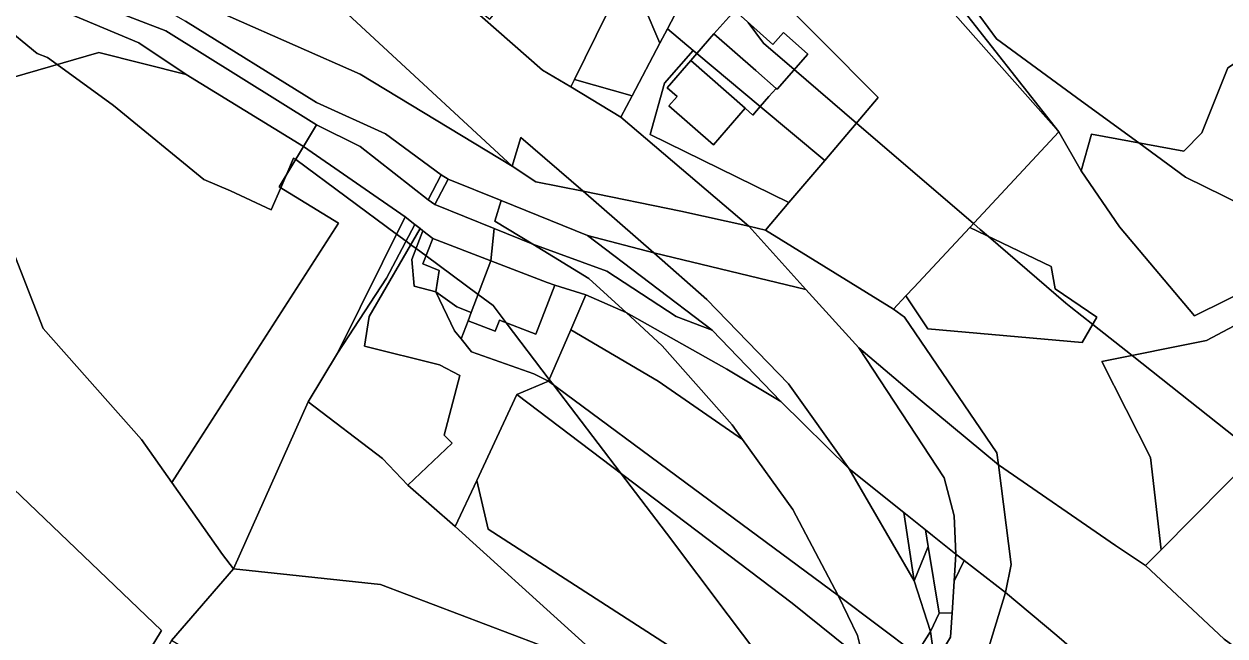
# Model space of a CAD drawing. Extents: x -477304 to -465429, y -1159113 to -1149210.
# Drawn here: x -470045.1 to -469844.3, y -1155551.8 to -1155449.5 of the extents above; entities that cross this region are included whole.
import ezdxf

# ---------------------------------------------------------------- set-up
doc = ezdxf.new("R2010")
doc.units = 0
for name, color, linetype in [('BPEJ_s', 7, 'Continuous'), ('orna_s', 7, 'Continuous'), ('ostatni_s', 7, 'Continuous'), ('PUPFL_s', 7, 'Continuous'), ('trav_porost_s', 7, 'Continuous'), ('voda_s', 7, 'Continuous'), ('zahrada_s', 7, 'Continuous')]:
    doc.layers.add(name, color=color, linetype=linetype)

msp = doc.modelspace()

# ---------------------------------------------------------------- linework, layer by layer
at = {"layer": 'BPEJ_s'}
for points in [[(-469902.03, -1155425.41), (-469882.49, -1155451.98), (-469868.28, -1155462.38), (-469858.74, -1155469.37), (-469850.89, -1155475.11), (-469828.56, -1155486.1), (-469827.33, -1155486.7), (-469826.12, -1155487.29), (-469815.55, -1155492.49), (-469804.51, -1155497.11), (-469798.57, -1155499.59), (-469785.33, -1155505.13), (-469778.77, -1155507.87), (-469755.21, -1155517.72), (-469742, -1155523.24), (-469718.15, -1155530.71), (-469688.21, -1155544.27), (-469687.11, -1155544.77)], [(-469687.11, -1155544.77), (-469688.21, -1155544.27), (-469718.15, -1155530.71), (-469742, -1155523.24), (-469755.21, -1155517.72), (-469778.77, -1155507.87), (-469785.33, -1155505.13), (-469798.57, -1155499.59), (-469804.51, -1155497.11), (-469815.55, -1155492.49), (-469826.12, -1155487.29), (-469827.33, -1155486.7), (-469828.56, -1155486.1), (-469850.89, -1155475.11), (-469858.74, -1155469.37), (-469868.28, -1155462.38), (-469882.49, -1155451.98), (-469902.03, -1155425.41)], [(-470015.02, -1155475.47), (-470030.11, -1155463.14), (-470039.51, -1155456.27), (-470041.16, -1155455.07), (-470042.86, -1155454.43), (-470048.81, -1155449.54), (-470055.88, -1155445.07)], [(-470055.88, -1155445.07), (-470048.81, -1155449.54), (-470042.86, -1155454.43), (-470041.16, -1155455.07), (-470039.51, -1155456.27), (-470030.11, -1155463.14), (-470015.02, -1155475.47), (-470010.56, -1155477.38), (-470003.76, -1155480.57), (-470002.16, -1155476.89), (-470001.32, -1155474.95), (-470000, -1155471.91), (-469999.65, -1155472.17), (-469982.8, -1155484.63), (-469981.19, -1155485.82), (-469980.42, -1155486.39), (-469979.54, -1155487.04), (-469977.87, -1155488.28)], [(-469924.02, -1155449.22), (-469921.47, -1155452.69), (-469916.32, -1155457.12), (-469905.93, -1155466.05), (-469886.37, -1155482.86), (-469885.25, -1155483.83), (-469883.87, -1155485.02), (-469870.89, -1155496.17), (-469870.07, -1155496.82), (-469866.43, -1155499.71), (-469859.85, -1155504.92), (-469839.09, -1155521.37)], [(-469870.89, -1155496.17), (-469883.87, -1155485.02), (-469885.25, -1155483.83), (-469886.37, -1155482.86), (-469905.93, -1155466.05), (-469916.32, -1155457.12), (-469921.47, -1155452.69), (-469924.02, -1155449.22)], [(-469908.7, -1155573.1), (-469927.37, -1155548.34), (-469937.69, -1155534.65), (-469945.37, -1155524.56), (-469956.57, -1155509.84), (-469957.26, -1155508.93), (-469964.46, -1155499.46), (-469966.67, -1155496.56), (-469969.16, -1155494.72), (-469977.87, -1155488.28), (-469979.54, -1155487.04), (-469980.42, -1155486.39), (-469981.19, -1155485.82), (-469982.8, -1155484.63), (-469999.65, -1155472.17), (-470000, -1155471.91), (-470001.32, -1155474.95), (-470002.16, -1155476.89), (-470003.76, -1155480.57), (-470010.56, -1155477.38), (-470015.02, -1155475.47)], [(-469977.87, -1155488.28), (-469969.16, -1155494.72), (-469966.67, -1155496.56), (-469964.46, -1155499.46), (-469957.26, -1155508.93), (-469956.57, -1155509.84), (-469945.37, -1155524.56), (-469937.69, -1155534.65), (-469927.37, -1155548.34), (-469908.7, -1155573.1), (-469908.04, -1155574.14), (-469906.62, -1155576.36), (-469902.11, -1155583.42), (-469882.7, -1155613.79), (-469881.54, -1155615.59), (-469875.73, -1155624.58), (-469871.04, -1155631.85), (-469865.69, -1155640.15), (-469861.98, -1155645.91), (-469856.69, -1155654.1), (-469830.68, -1155694.79)], [(-469839.09, -1155521.37), (-469859.85, -1155504.92), (-469866.43, -1155499.71), (-469870.07, -1155496.82), (-469870.89, -1155496.17)]]:
    msp.add_lwpolyline(points, dxfattribs=at)
at = {"layer": 'orna_s'}
msp.add_lwpolyline([(-469924.94, -1155518.95), (-469916.53, -1155530.67), (-469908.95, -1155545.07), (-469933.17, -1155527.15), (-469957.39, -1155509.23), (-469953.66, -1155500.61), (-469939.08, -1155509.19)], close=True, dxfattribs=at)
at = {"layer": 'ostatni_s'}
for points in [[(-470051.06, -1155442.05), (-470081.12, -1155427.08), (-470093.25, -1155416.19), (-470098.94, -1155411.07), (-470104.8, -1155409.38), (-470120.74, -1155394.58), (-470128.29, -1155383.27), (-470125.01, -1155379.06), (-470116.95, -1155390.71), (-470104.25, -1155402.88), (-470098.71, -1155405.76), (-470091.4, -1155412.46), (-470076.31, -1155425.48), (-470044.57, -1155441.66), (-470021.38, -1155450.61), (-469996.16, -1155466.34), (-469998.32, -1155469.97), (-470017.95, -1155457.92), (-470025.87, -1155452.62)], [(-469952, -1155441.27), (-469948.82, -1155437.99), (-469936.91, -1155425.77), (-469944.03, -1155440.36), (-469953.04, -1155458.76), (-469953.64, -1155460), (-469958.38, -1155457.23), (-469976.16, -1155441.57), (-469967.22, -1155448.71), (-469965.14, -1155446.22), (-469959.2, -1155439.12), (-469957.31, -1155436.86)], [(-469953.04, -1155458.76), (-469944.03, -1155440.36), (-469938.77, -1155452.67), (-469943.42, -1155461.52)], [(-469919.32, -1155460.25), (-469922.74, -1155457.25), (-469929.75, -1155451.16), (-469926.24, -1155447.24), (-469919.88, -1155452.91), (-469918.1, -1155450.91), (-469914.04, -1155454.53), (-469919.18, -1155460.38)], [(-469921.99, -1155463.29), (-469932.58, -1155454.43), (-469929.75, -1155451.16), (-469922.74, -1155457.25), (-469919.32, -1155460.25), (-469920.54, -1155461.64)], [(-469932.58, -1155454.43), (-469921.99, -1155463.29), (-469923.24, -1155464.72), (-469924.53, -1155463.59), (-469933.61, -1155455.62)], [(-469937.58, -1155460.15), (-469933.61, -1155455.62), (-469924.53, -1155463.59), (-469929.83, -1155469.7), (-469937.29, -1155463.2), (-469935.9, -1155461.62)], [(-470050.9, -1155459.58), (-470051.06, -1155476.95), (-470041.86, -1155500.42), (-470025.45, -1155518.99), (-470020.37, -1155526.18), (-470011.9, -1155538.18), (-470010.07, -1155540.59), (-470020.42, -1155552.58), (-470047.61, -1155599.17), (-470050.36, -1155597.44), (-470022.07, -1155550.9), (-470050.78, -1155523.45), (-470061.88, -1155494.78), (-470064.4, -1155494.64), (-470071.48, -1155457.28)], [(-469998.32, -1155469.97), (-469996.16, -1155466.34), (-469988.89, -1155469.95), (-469977.53, -1155478.87), (-469976.4, -1155479.67), (-469966.45, -1155483.68), (-469967.01, -1155489.07), (-469976.75, -1155485.38), (-469978.38, -1155484.08), (-469978.86, -1155483.7), (-469979.72, -1155483.03), (-469981.37, -1155481.74)], [(-469975.32, -1155474.7), (-469974.16, -1155475.44), (-469976.4, -1155479.67), (-469977.53, -1155478.87)], [(-469997.59, -1155512.68), (-469992.65, -1155504.54), (-469984.45, -1155492), (-469979.72, -1155483.03), (-469978.86, -1155483.7), (-469987.39, -1155498.42), (-469988.13, -1155503.37), (-469975.62, -1155506.46), (-469972.23, -1155508.27), (-469974.81, -1155518.23), (-469973.52, -1155519.6), (-469980.88, -1155526.59), (-469985.12, -1155522.12)], [(-469972.23, -1155508.27), (-469975.62, -1155506.46), (-469988.13, -1155503.37), (-469987.39, -1155498.42), (-469978.86, -1155483.7), (-469978.38, -1155484.08), (-469980.26, -1155488.89), (-469979.86, -1155493.34), (-469976.22, -1155494.3), (-469973.09, -1155500.79), (-469972.01, -1155502.12), (-469970.25, -1155504.31), (-469959.82, -1155507.99), (-469957.39, -1155509.23), (-469962.66, -1155511.44), (-469969.39, -1155525.8), (-469973.01, -1155533.53), (-469980.88, -1155526.59), (-469973.52, -1155519.6), (-469974.81, -1155518.23)], [(-469976.75, -1155485.38), (-469978.38, -1155489.6), (-469975.65, -1155490.69), (-469976.22, -1155494.3), (-469979.86, -1155493.34), (-469980.26, -1155488.89), (-469978.38, -1155484.08)], [(-469957.62, -1155492.74), (-469967.01, -1155489.07), (-469966.45, -1155483.68), (-469959.99, -1155486.28), (-469950.65, -1155492.03), (-469944.43, -1155497.74), (-469951.13, -1155494.78), (-469956.34, -1155493.14)], [(-469978.38, -1155489.6), (-469976.75, -1155485.38), (-469967.01, -1155489.07), (-469970.3, -1155497.71), (-469972.74, -1155496.78), (-469976.22, -1155494.3), (-469975.65, -1155490.69)], [(-469894.4, -1155534.05), (-469897.98, -1155531.18), (-469907.14, -1155523.84), (-469917.27, -1155509.63), (-469930.93, -1155495.53), (-469939.81, -1155487.77), (-469914.39, -1155493.87), (-469905.53, -1155503.63), (-469891.26, -1155525.39), (-469889.6, -1155531.72), (-469889.28, -1155538.15), (-469893.19, -1155535.02)], [(-469965.59, -1155499.03), (-469965.76, -1155499.46), (-469966.3, -1155500.85), (-469970.84, -1155499.1), (-469970.3, -1155497.71), (-469967.01, -1155489.07), (-469957.62, -1155492.74), (-469956.34, -1155493.14), (-469959.51, -1155501.37)], [(-469951.13, -1155494.78), (-469944.43, -1155497.74), (-469938.38, -1155503.3), (-469926.68, -1155516.52), (-469924.94, -1155518.95), (-469939.08, -1155509.19), (-469953.66, -1155500.61)], [(-469905.76, -1155551.75), (-469904.71, -1155555.97), (-469916.65, -1155546.34), (-469962.66, -1155511.44), (-469957.39, -1155509.23), (-469933.17, -1155527.15), (-469908.95, -1155545.07)], [(-469834.15, -1155559.94), (-469844.43, -1155552.35), (-469857.58, -1155540.04), (-469854.99, -1155537.43), (-469838.88, -1155521.16), (-469833.68, -1155525.48), (-469827.81, -1155530.34), (-469813.25, -1155547.71), (-469814.4, -1155548.31)], [(-469897.98, -1155531.18), (-469896.28, -1155542.6), (-469907.14, -1155523.84)], [(-469897.98, -1155531.18), (-469894.4, -1155534.05), (-469893.94, -1155536.85), (-469896.28, -1155542.6)], [(-469892.1, -1155548), (-469893.54, -1155551.05), (-469896.28, -1155542.6), (-469893.94, -1155536.85)], [(-469881.01, -1155544.52), (-469872.44, -1155551.74), (-469865, -1155558.12), (-469873.43, -1155558.57), (-469878.55, -1155570.75), (-469884.35, -1155555.54)], [(-469892.1, -1155548), (-469889.92, -1155547.92), (-469890.19, -1155552.03), (-469892.84, -1155556.36), (-469893.54, -1155551.05)]]:
    msp.add_lwpolyline(points, close=True, dxfattribs=at)
for points in [[(-469976.16, -1155441.57), (-469958.38, -1155457.23), (-469953.64, -1155460), (-469945.29, -1155465.08), (-469923.92, -1155483.31), (-469935.29, -1155480.76), (-469951.61, -1155477.47), (-469962.03, -1155468.49), (-469963.47, -1155473.25), (-470009.49, -1155430.6)], [(-469833.81, -1155584.87), (-469865, -1155558.12), (-469872.44, -1155551.74), (-469881.01, -1155544.52), (-469880.08, -1155539.88), (-469882.18, -1155523.22), (-469862.61, -1155536.71), (-469857.58, -1155540.04), (-469844.43, -1155552.35), (-469834.15, -1155559.94)]]:
    msp.add_lwpolyline(points, dxfattribs=at)
at = {"layer": 'PUPFL_s'}
msp.add_lwpolyline([(-469844.55, -1155701.45), (-469851.13, -1155693.54), (-469851.25, -1155668.09), (-469859.88, -1155661.31), (-469892.29, -1155625.02), (-469910.14, -1155610.82), (-469943.43, -1155581.74), (-469965.39, -1155570.02), (-469966.89, -1155575.72), (-469985.74, -1155565.59), (-469992.73, -1155566.62), (-470003.33, -1155562.79), (-470020.42, -1155552.58), (-470010.07, -1155540.59), (-469985.46, -1155543.23), (-469950.25, -1155556.61), (-469936.33, -1155576.97), (-469916.94, -1155592.26), (-469907.32, -1155601.32), (-469884.48, -1155623.13), (-469854.9, -1155653.07), (-469844.39, -1155661.55), (-469839.42, -1155679.74)], dxfattribs=at)
at = {"layer": 'trav_porost_s'}
for points in [[(-469916.5, -1155417.28), (-469929.32, -1155434.61), (-469937.52, -1155450.28), (-469938.77, -1155452.67), (-469944.03, -1155440.36), (-469936.91, -1155425.77), (-469933.05, -1155410.37), (-469942.87, -1155401.26), (-469928.65, -1155378.83), (-469918.46, -1155374.8), (-469907.36, -1155373.76), (-469888.06, -1155374.69), (-469868.5, -1155374.63), (-469868.76, -1155379.77), (-469890.84, -1155382.15), (-469887.53, -1155393.57), (-469896.84, -1155403.96), (-469904.89, -1155421.57), (-469903.27, -1155432.26)], [(-469866.86, -1155374.62), (-469830.03, -1155383.49), (-469830.92, -1155387.49), (-469804.56, -1155432.4), (-469825.54, -1155452.34), (-469827.6, -1155450.48), (-469837.19, -1155452.52), (-469843.86, -1155456.84), (-469848.16, -1155467.68), (-469851.22, -1155470.74), (-469866.63, -1155467.93), (-469868.36, -1155474.02), (-469872.09, -1155467.55), (-469889.97, -1155444.72), (-469904.89, -1155421.57), (-469896.84, -1155403.96), (-469887.53, -1155393.57), (-469890.84, -1155382.15), (-469868.76, -1155379.77), (-469868.5, -1155374.63)], [(-469897.65, -1155494.94), (-469899.74, -1155497.19), (-469921.1, -1155483.94), (-469917.22, -1155479.36), (-469911.23, -1155472.3), (-469902.3, -1155461.76), (-469921.71, -1155442.18), (-469929.32, -1155434.61), (-469916.5, -1155417.28), (-469903.27, -1155432.26), (-469872.09, -1155467.55), (-469886.99, -1155483.52), (-469896.34, -1155493.54)], [(-469889.97, -1155444.72), (-469872.09, -1155467.55), (-469903.27, -1155432.26), (-469904.89, -1155421.57)], [(-470102.08, -1155429.51), (-470099.42, -1155425.49), (-470079.52, -1155430.16), (-470081.12, -1155427.08), (-470051.06, -1155442.05), (-470025.87, -1155452.62), (-470017.95, -1155457.92), (-470032.58, -1155454.26), (-470050.9, -1155459.58), (-470056.65, -1155446.81), (-470068.32, -1155437.48)], [(-469988.88, -1155457.87), (-470021.46, -1155443.47), (-470015.13, -1155441.88), (-470009.49, -1155430.6), (-469963.47, -1155473.25)], [(-470050.78, -1155523.45), (-470022.07, -1155550.9), (-470050.36, -1155597.44), (-470082.27, -1155577.28), (-470105.11, -1155560.62), (-470157.03, -1155518.78), (-470132.8, -1155479.16), (-470106.72, -1155436.51), (-470105.93, -1155435.31), (-470070.23, -1155454.82), (-470071.48, -1155457.28), (-470064.4, -1155494.64), (-470061.88, -1155494.78)], [(-469984.65, -1155467.88), (-469975.32, -1155474.7), (-469977.53, -1155478.87), (-469988.89, -1155469.95), (-469996.16, -1155466.34), (-470021.38, -1155450.61), (-470044.57, -1155441.66), (-470038.67, -1155437.27), (-470018.08, -1155449.03), (-469996.15, -1155462.63)], [(-469851.22, -1155470.74), (-469848.16, -1155467.68), (-469843.86, -1155456.84), (-469837.19, -1155452.52), (-469818.84, -1155477.55), (-469833.44, -1155490.39), (-469849.42, -1155498.27), (-469861.95, -1155483.4), (-469868.36, -1155474.02), (-469866.63, -1155467.93)], [(-469998.32, -1155469.97), (-470002.4, -1155476.74), (-469992.52, -1155482.8), (-470018.05, -1155522.57), (-470020.37, -1155526.18), (-470025.45, -1155518.99), (-470041.86, -1155500.42), (-470051.06, -1155476.95), (-470050.9, -1155459.58), (-470032.58, -1155454.26), (-470017.95, -1155457.92)], [(-469943.42, -1155461.52), (-469945.29, -1155465.08), (-469953.64, -1155460), (-469953.04, -1155458.76)], [(-469897.65, -1155494.94), (-469893.99, -1155500.48), (-469868.17, -1155502.74), (-469865.74, -1155498.5), (-469872.69, -1155493.77), (-469873.37, -1155490.05), (-469886.99, -1155483.52), (-469872.09, -1155467.55), (-469868.36, -1155474.02), (-469861.95, -1155483.4), (-469849.42, -1155498.27), (-469833.44, -1155490.39), (-469818.84, -1155477.55), (-469830.89, -1155493.67), (-469847.42, -1155502.43), (-469864.89, -1155505.93), (-469856.74, -1155521.97), (-469854.99, -1155537.43), (-469857.58, -1155540.04), (-469862.61, -1155536.71), (-469882.18, -1155523.22), (-469882.43, -1155521.2), (-469897.88, -1155498.49), (-469899.74, -1155497.19)], [(-469992.65, -1155504.54), (-469997.59, -1155512.68), (-470010.07, -1155540.59), (-470011.9, -1155538.18), (-470020.37, -1155526.18), (-470018.05, -1155522.57), (-469992.52, -1155482.8), (-470002.4, -1155476.74), (-469998.32, -1155469.97), (-469981.37, -1155481.74)], [(-469976.4, -1155479.67), (-469974.16, -1155475.44), (-469965.28, -1155479.01), (-469966.37, -1155482.47), (-469959.99, -1155486.28), (-469966.45, -1155483.68)], [(-469800.63, -1155502.4), (-469803.12, -1155506.1), (-469799.97, -1155510.49), (-469805.68, -1155515.97), (-469833.68, -1155525.48), (-469838.88, -1155521.16), (-469854.99, -1155537.43), (-469856.74, -1155521.97), (-469864.89, -1155505.93), (-469847.42, -1155502.43), (-469830.89, -1155493.67), (-469818.84, -1155477.55)], [(-469979.72, -1155483.03), (-469984.45, -1155492), (-469992.65, -1155504.54), (-469981.37, -1155481.74)], [(-469865.74, -1155498.5), (-469868.17, -1155502.74), (-469893.99, -1155500.48), (-469897.65, -1155494.94), (-469896.34, -1155493.54), (-469886.99, -1155483.52), (-469873.37, -1155490.05), (-469872.69, -1155493.77)], [(-469972.74, -1155496.78), (-469970.3, -1155497.71), (-469970.84, -1155499.1), (-469972.01, -1155502.12), (-469973.09, -1155500.79), (-469976.22, -1155494.3)], [(-469970.25, -1155504.31), (-469972.01, -1155502.12), (-469970.84, -1155499.1), (-469966.3, -1155500.85), (-469965.76, -1155499.46), (-469965.59, -1155499.03), (-469959.51, -1155501.37), (-469956.34, -1155493.14), (-469951.13, -1155494.78), (-469953.66, -1155500.61), (-469957.39, -1155509.23), (-469959.82, -1155507.99)], [(-469854.68, -1155648.63), (-469853.97, -1155652.07), (-469890.24, -1155615.18), (-469911.38, -1155594.72), (-469935.53, -1155573.21), (-469950.25, -1155556.61), (-469985.46, -1155543.23), (-470010.07, -1155540.59), (-469997.59, -1155512.68), (-469985.12, -1155522.12), (-469980.88, -1155526.59), (-469973.01, -1155533.53), (-469934.13, -1155568.74), (-469902.64, -1155601.48), (-469880.52, -1155622.68), (-469872.45, -1155630.41)], [(-469909.92, -1155577.13), (-469912, -1155577.43), (-469928.82, -1155562.45), (-469928.89, -1155558.89), (-469967.46, -1155533.97), (-469969.39, -1155525.8), (-469962.66, -1155511.44), (-469916.65, -1155546.34), (-469904.71, -1155555.97), (-469903.08, -1155562.56), (-469902.79, -1155565.75)], [(-469910.39, -1155589.54), (-469901.15, -1155599.74), (-469880.52, -1155622.68), (-469902.64, -1155601.48), (-469934.13, -1155568.74), (-469973.01, -1155533.53), (-469969.39, -1155525.8), (-469967.46, -1155533.97), (-469928.89, -1155558.89), (-469928.82, -1155562.45), (-469912, -1155577.43), (-469909.92, -1155577.13)], [(-469892.1, -1155548), (-469893.94, -1155536.85), (-469894.4, -1155534.05), (-469893.19, -1155535.02), (-469889.28, -1155538.15), (-469889.58, -1155542.67), (-469889.92, -1155547.92)]]:
    msp.add_lwpolyline(points, close=True, dxfattribs=at)
at = {"layer": 'voda_s'}
msp.add_lwpolyline([(-470021.46, -1155443.47), (-469988.88, -1155457.87), (-469963.47, -1155473.25), (-469959.52, -1155475.87), (-469951.61, -1155477.47), (-469939.81, -1155487.77), (-469950.85, -1155484.83), (-469965.28, -1155479.01), (-469974.16, -1155475.44), (-469975.32, -1155474.7), (-469984.65, -1155467.88), (-469996.15, -1155462.63), (-470018.08, -1155449.03)], dxfattribs=at)
for points in [[(-469963.47, -1155473.25), (-469962.03, -1155468.49), (-469951.61, -1155477.47), (-469959.52, -1155475.87)], [(-469939.81, -1155487.77), (-469951.61, -1155477.47), (-469935.29, -1155480.76), (-469923.92, -1155483.31), (-469914.39, -1155493.87)], [(-469950.85, -1155484.83), (-469930.04, -1155500.68), (-469936.05, -1155498.37), (-469947.64, -1155490.84), (-469959.99, -1155486.28), (-469966.37, -1155482.47), (-469965.28, -1155479.01)], [(-469939.81, -1155487.77), (-469930.93, -1155495.53), (-469917.27, -1155509.63), (-469907.14, -1155523.84), (-469918.54, -1155512.62), (-469930.04, -1155500.68), (-469950.85, -1155484.83)], [(-469882.43, -1155521.2), (-469882.18, -1155523.22), (-469895.25, -1155512.33), (-469905.53, -1155503.63), (-469914.39, -1155493.87), (-469923.92, -1155483.31), (-469921.1, -1155483.94), (-469899.74, -1155497.19), (-469897.88, -1155498.49)], [(-469947.64, -1155490.84), (-469936.05, -1155498.37), (-469930.04, -1155500.68), (-469918.54, -1155512.62), (-469927.56, -1155507.23), (-469944.43, -1155497.74), (-469950.65, -1155492.03), (-469959.99, -1155486.28)], [(-469893.54, -1155551.05), (-469895.93, -1155554.85), (-469908.95, -1155545.07), (-469916.53, -1155530.67), (-469924.94, -1155518.95), (-469926.68, -1155516.52), (-469938.38, -1155503.3), (-469944.43, -1155497.74), (-469927.56, -1155507.23), (-469918.54, -1155512.62), (-469907.14, -1155523.84), (-469896.28, -1155542.6)], [(-469895.25, -1155512.33), (-469882.18, -1155523.22), (-469880.08, -1155539.88), (-469881.01, -1155544.52), (-469887.93, -1155539.19), (-469889.28, -1155538.15), (-469889.6, -1155531.72), (-469891.26, -1155525.39), (-469905.53, -1155503.63)], [(-469887.93, -1155539.19), (-469889.58, -1155542.67), (-469889.28, -1155538.15)], [(-469892.84, -1155556.36), (-469890.19, -1155552.03), (-469889.92, -1155547.92), (-469889.58, -1155542.67), (-469887.93, -1155539.19), (-469881.01, -1155544.52), (-469884.35, -1155555.54), (-469886.97, -1155564.22), (-469889.62, -1155574.52), (-469890.74, -1155572.33)], [(-469902.79, -1155565.75), (-469903.08, -1155562.56), (-469904.71, -1155555.97), (-469905.76, -1155551.75), (-469908.95, -1155545.07), (-469895.93, -1155554.85)], [(-469893.13, -1155556.8), (-469895.93, -1155554.85), (-469893.54, -1155551.05), (-469892.84, -1155556.36)]]:
    msp.add_lwpolyline(points, close=True, dxfattribs=at)
at = {"layer": 'zahrada_s'}
for points in [[(-469937.52, -1155450.28), (-469929.32, -1155434.61), (-469921.71, -1155442.18), (-469926.24, -1155447.24), (-469929.75, -1155451.16), (-469932.58, -1155454.43), (-469933.21, -1155453.9)], [(-469926.24, -1155447.24), (-469921.71, -1155442.18), (-469902.3, -1155461.76), (-469911.23, -1155472.3), (-469921.99, -1155463.29), (-469920.54, -1155461.64), (-469919.32, -1155460.25), (-469919.18, -1155460.38), (-469914.04, -1155454.53), (-469918.1, -1155450.91), (-469919.88, -1155452.91)], [(-469923.92, -1155483.31), (-469945.29, -1155465.08), (-469943.42, -1155461.52), (-469938.77, -1155452.67), (-469937.52, -1155450.28), (-469933.21, -1155453.9), (-469938, -1155459.4), (-469940.39, -1155467.99), (-469917.22, -1155479.36), (-469921.1, -1155483.94)], [(-469911.23, -1155472.3), (-469917.22, -1155479.36), (-469940.39, -1155467.99), (-469938, -1155459.4), (-469933.21, -1155453.9), (-469932.58, -1155454.43), (-469933.61, -1155455.62), (-469937.58, -1155460.15), (-469935.9, -1155461.62), (-469937.29, -1155463.2), (-469929.83, -1155469.7), (-469924.53, -1155463.59), (-469923.24, -1155464.72), (-469921.99, -1155463.29)]]:
    msp.add_lwpolyline(points, close=True, dxfattribs=at)

doc.saveas('drawing.dxf')
